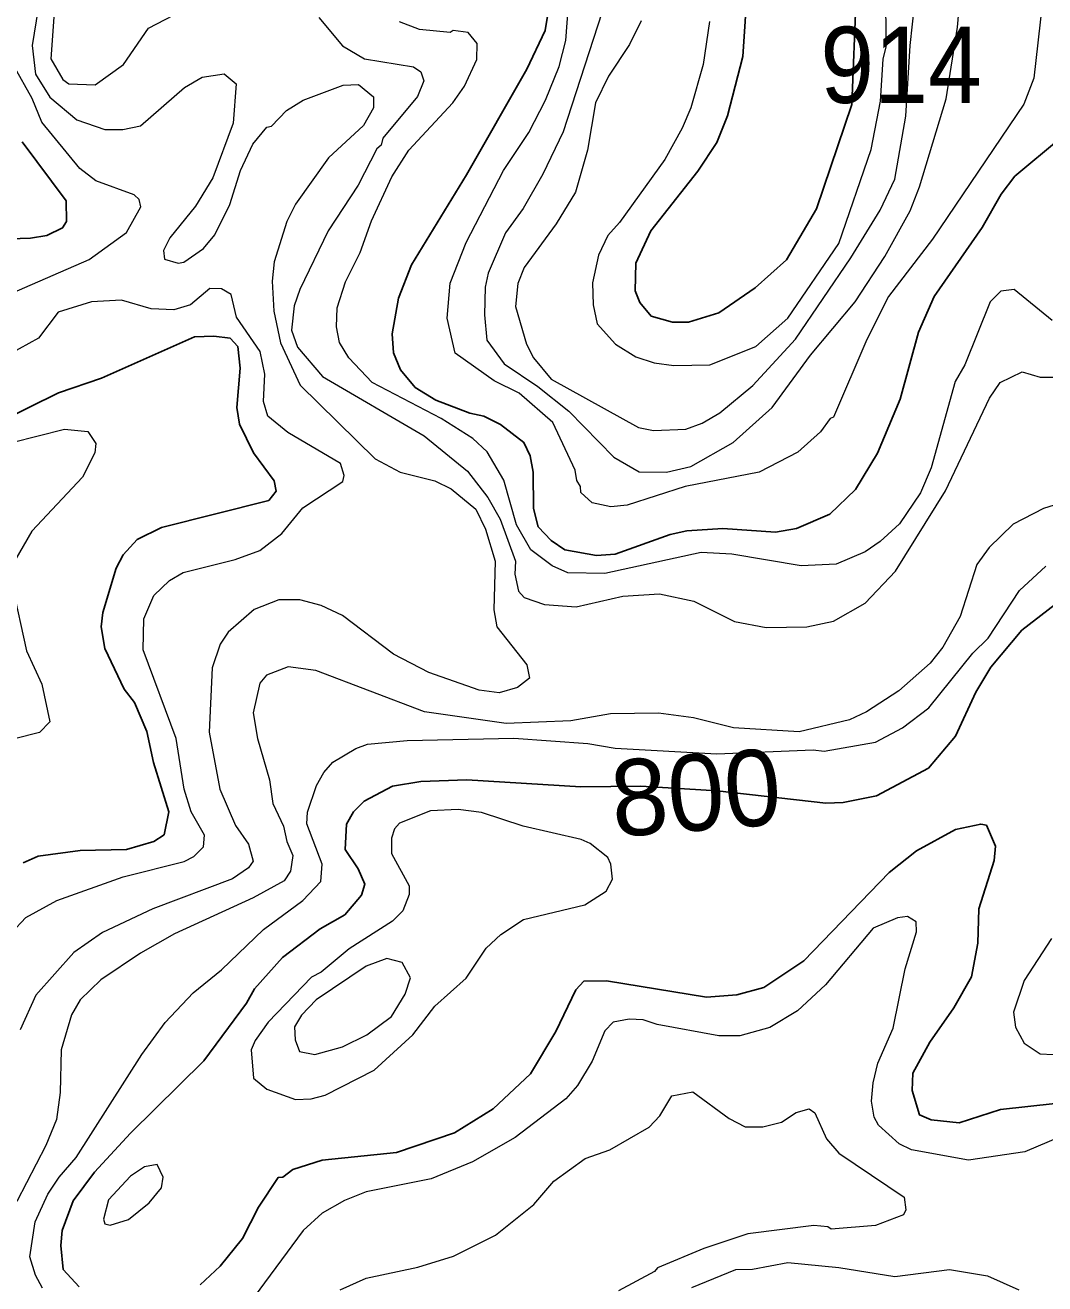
# Model space of a CAD drawing. Extents: x 673.3 to 698.5, y 6984.3 to 7012.3.
# Drawn here: x 678.607 to 679.677, y 6999.255 to 7000.576 of the extents above; entities that cross this region are included whole.
import ezdxf
from ezdxf.enums import TextEntityAlignment as Align

# ---------------------------------------------------------------- set-up
doc = ezdxf.new("R2010")
doc.units = 0
doc.header["$LTSCALE"] = 0.032
doc.layers.add('1', color=7, linetype='Continuous', lineweight=25)
doc.layers.add('2', color=7, linetype='Continuous', lineweight=13)
doc.layers.add('21', color=7, linetype='Continuous')
doc.layers.add('61', color=7, linetype='Continuous')

msp = doc.modelspace()

# ---------------------------------------------------------------- linework, layer by layer
at = {"layer": '1'}
for points in [[(679.3652, 7000.6173), (679.3603, 7000.5432), (679.3443, 7000.4808), (679.3331, 7000.4529), (679.3133, 7000.4229), (679.2639, 7000.3604), (679.248, 7000.3265), (679.2472, 7000.2972), (679.2524, 7000.2851), (679.2642, 7000.2706), (679.2867, 7000.2646), (679.3033, 7000.2646), (679.3352, 7000.2741), (679.3735, 7000.3006), (679.4061, 7000.33), (679.4376, 7000.3832), (679.475, 7000.4929), (679.4793, 7000.6065)], [(679.1591, 7000.6093), (679.1528, 7000.5706), (679.1338, 7000.5298), (679.0704, 7000.419), (679.0125, 7000.3245), (678.999, 7000.2897), (678.9923, 7000.2523), (678.9938, 7000.2324), (679.0011, 7000.2144), (679.0165, 7000.1959), (679.0382, 7000.1827), (679.0737, 7000.1689), (679.0886, 7000.1659), (679.1059, 7000.1572), (679.1306, 7000.1383), (679.1373, 7000.1242), (679.1404, 7000.1069), (679.1405, 7000.0688), (679.1454, 7000.0497), (679.159, 7000.0352), (679.1736, 7000.0254), (679.2069, 7000.0195), (679.2265, 7000.021), (679.2841, 7000.0415), (679.3017, 7000.0455), (679.3395, 7000.0479), (679.3948, 7000.044)], [(678.5359, 7000.3501), (678.6127, 7000.3525), (678.6297, 7000.3553), (678.6462, 7000.3635), (678.6503, 7000.3702), (678.6501, 7000.3916), (678.6038, 7000.4538)], [(679.3948, 7000.044), (679.4166, 7000.0479), (679.4518, 7000.0628), (679.4786, 7000.0889), (679.5016, 7000.1268), (679.5257, 7000.1838), (679.5447, 7000.2539), (679.5611, 7000.2913), (679.6118, 7000.3637), (679.6315, 7000.3986), (679.646, 7000.4175), (679.694, 7000.4574)], [(678.6049, 6999.6971), (678.6207, 6999.7042), (678.6646, 6999.71), (678.7133, 6999.7111), (678.742, 6999.7193), (678.7529, 6999.7266), (678.7577, 6999.7507), (678.7417, 6999.8024), (678.7348, 6999.8349), (678.7218, 6999.8655), (678.7109, 6999.8792), (678.6906, 6999.9219), (678.6869, 6999.9446), (678.6885, 6999.9597), (678.7026, 7000.0063), (678.7097, 7000.0202), (678.7244, 7000.0365), (678.7502, 7000.049), (678.8627, 7000.0773), (678.8706, 7000.087), (678.8684, 7000.098), (678.8466, 7000.1273), (678.8318, 7000.1574), (678.8293, 7000.1749), (678.8326, 7000.2161), (678.8301, 7000.239), (678.8221, 7000.2475), (678.8052, 7000.2499), (678.7846, 7000.2491), (678.6872, 7000.2056), (678.6418, 7000.1904), (678.5812, 7000.1601)], [(679.701, 6999.9781), (679.6533, 6999.9411), (679.6208, 6999.9024), (679.6051, 6999.8763), (679.5837, 6999.83), (679.5553, 6999.7963), (679.5007, 6999.7675), (679.4659, 6999.7605), (679.4476, 6999.7597), (679.3335, 6999.7726), (679.2533, 6999.7775), (679.1902, 6999.7768), (679.0706, 6999.7842), (679.0225, 6999.7824), (678.9925, 6999.7776), (678.9627, 6999.7617), (678.9516, 6999.7507), (678.9443, 6999.7376), (678.9428, 6999.7111), (678.9566, 6999.6909), (678.9637, 6999.6748), (678.9602, 6999.6632), (678.9425, 6999.6426), (678.9165, 6999.6277), (678.877, 6999.5979), (678.8478, 6999.5648), (678.8393, 6999.5498), (678.7944, 6999.4894), (678.7176, 6999.4133), (678.6797, 6999.3723), (678.6574, 6999.3423), (678.6457, 6999.3113), (678.6445, 6999.2955), (678.6469, 6999.2705), (678.6637, 6999.252)], [(678.8118, 6999.2738), (678.835, 6999.3028), (678.852, 6999.3357), (678.8727, 6999.367), (678.8775, 6999.3674), (678.888, 6999.3752), (678.9189, 6999.385), (678.9968, 6999.3932), (679.0577, 6999.4137), (679.0984, 6999.439), (679.1374, 6999.4757), (679.164, 6999.52), (679.1849, 6999.5639), (679.1933, 6999.5729), (679.2173, 6999.5731), (679.3222, 6999.5561), (679.3541, 6999.5586), (679.3825, 6999.5664), (679.4246, 6999.5941), (679.514, 6999.6869), (679.5426, 6999.7096), (679.5838, 6999.732)], [(679.5838, 6999.732), (679.6101, 6999.7377), (679.6161, 6999.7366), (679.6257, 6999.7144), (679.6242, 6999.6994), (679.608, 6999.6489), (679.6071, 6999.6128), (679.6006, 6999.5774), (679.582, 6999.545), (679.5566, 6999.5088), (679.5388, 6999.4762), (679.538, 6999.458), (679.5458, 6999.4328), (679.5582, 6999.4273), (679.5875, 6999.4242), (679.631, 6999.4381), (679.6883, 6999.4445)], [(678.7906, 6999.2541), (678.8118, 6999.2738)]]:
    msp.add_lwpolyline(points, dxfattribs=at)
at = {"layer": '2'}
for points in [[(679.3253, 7000.58), (679.3188, 7000.5349), (679.3057, 7000.4893), (679.2968, 7000.4681), (679.2784, 7000.4353), (679.231, 7000.3691), (679.2185, 7000.3555), (679.2089, 7000.3349), (679.2027, 7000.3056), (679.2031, 7000.2828), (679.2074, 7000.2628), (679.2268, 7000.2412), (679.2479, 7000.2279), (679.2674, 7000.2218), (679.2879, 7000.219), (679.3258, 7000.2198), (679.374, 7000.2389), (679.4075, 7000.2687), (679.4611, 7000.3471), (679.495, 7000.4457), (679.5049, 7000.4963), (679.5078, 7000.5403), (679.511, 7000.5533), (679.5101, 7000.6734)], [(679.2122, 7000.589), (679.1718, 7000.4642), (679.1504, 7000.4196), (679.1298, 7000.3836), (679.1113, 7000.3583), (679.093, 7000.3158), (679.09, 7000.301), (679.0891, 7000.2723), (679.0915, 7000.2455), (679.11, 7000.2208), (679.1451, 7000.1971), (679.1777, 7000.1711), (679.225, 7000.1227), (679.2515, 7000.1073), (679.2801, 7000.1069), (679.3058, 7000.1131), (679.3503, 7000.1382), (679.3913, 7000.175), (679.4313, 7000.2297), (679.4783, 7000.2858), (679.5094, 7000.3333), (679.5359, 7000.3813), (679.546, 7000.4063), (679.574, 7000.4988), (679.5859, 7000.5741), (679.5923, 7000.6497)], [(679.6746, 7000.5979), (679.6658, 7000.5206), (679.6554, 7000.4932), (679.5594, 7000.3514), (679.5133, 7000.2912), (679.4905, 7000.2464), (679.4557, 7000.1647), (679.4521, 7000.1633), (679.4421, 7000.1492), (679.4182, 7000.128), (679.3774, 7000.1071), (679.2999, 7000.0919), (679.2388, 7000.0724), (679.2217, 7000.0708), (679.2022, 7000.0747), (679.1902, 7000.0857), (679.19, 7000.092), (679.186, 7000.0982), (679.1843, 7000.1092), (679.161, 7000.1593), (679.1256, 7000.1898), (679.0995, 7000.2028), (679.0585, 7000.2319), (679.0501, 7000.2688), (679.0533, 7000.3053), (679.0699, 7000.3482), (679.1092, 7000.4237), (679.1356, 7000.4633), (679.1533, 7000.4973), (679.1677, 7000.5327), (679.1747, 7000.56), (679.1787, 7000.6161)], [(679.5362, 7000.5548), (679.5435, 7000.6223)], [(678.6226, 7000.607), (678.6144, 7000.5549), (678.6177, 7000.5247), (678.6328, 7000.5004), (678.6611, 7000.4767), (678.6906, 7000.4666), (678.7096, 7000.4666), (678.728, 7000.4706), (678.7743, 7000.5107), (678.7929, 7000.5216), (678.816, 7000.5251), (678.8283, 7000.5146), (678.8253, 7000.4734), (678.804, 7000.4158), (678.7858, 7000.3861), (678.7587, 7000.3528), (678.7523, 7000.3395), (678.7532, 7000.3304), (678.7675, 7000.3265), (678.7734, 7000.3275), (678.7941, 7000.3419), (678.8062, 7000.356), (678.8219, 7000.388), (678.833, 7000.4237), (678.8461, 7000.4513), (678.8605, 7000.469), (678.8654, 7000.4701), (678.8812, 7000.4867), (678.8988, 7000.4975), (678.9408, 7000.513), (678.957, 7000.5137), (678.9726, 7000.5009), (678.9725, 7000.4894), (678.962, 7000.4707), (678.9255, 7000.437), (678.8909, 7000.3884), (678.8817, 7000.37), (678.8684, 7000.3278), (678.8661, 7000.3076), (678.8681, 7000.2761), (678.8751, 7000.2427), (678.8957, 7000.1984), (678.9745, 7000.1209), (679.0007, 7000.1072), (679.0369, 7000.0981), (679.0541, 7000.0894), (679.0802, 7000.0683), (679.0902, 7000.0473), (679.1005, 7000.0137), (679.0989, 6999.9627), (679.1023, 6999.9449), (679.1338, 6999.9047), (679.1363, 6999.891), (679.1238, 6999.881), (679.1046, 6999.8753), (679.0836, 6999.8781), (679.0308, 6999.8967), (678.9937, 6999.9162), (678.9401, 6999.9567), (678.9176, 6999.9672), (678.8952, 6999.9729), (678.8733, 6999.973), (678.8473, 6999.9628), (678.8199, 6999.9391), (678.8115, 6999.9267), (678.8034, 6999.9017), (678.8001, 6999.8343), (678.8112, 6999.7744), (678.8279, 6999.7363), (678.8415, 6999.7165), (678.8464, 6999.6989), (678.8413, 6999.692), (678.8247, 6999.6803), (678.7411, 6999.6487), (678.6883, 6999.624), (678.6581, 6999.603), (678.6181, 6999.5583), (678.6017, 6999.5217)], [(678.6372, 7000.5846), (678.634, 7000.5407), (678.6466, 7000.5191), (678.6528, 7000.5144), (678.6806, 7000.5134), (678.7103, 7000.5347), (678.7363, 7000.5729), (678.7884, 7000.5999)], [(678.9151, 7000.5843), (678.9401, 7000.5545), (678.9633, 7000.5408), (679.0147, 7000.5325), (679.0224, 7000.5273), (679.0255, 7000.5176), (679.0187, 7000.5013), (678.9825, 7000.4576), (678.9806, 7000.4501), (678.976, 7000.4462), (678.9566, 7000.4082)], [(678.9345, 7000.2795), (678.9432, 7000.3066), (678.9587, 7000.3377), (678.9704, 7000.3707), (678.992, 7000.4171), (679.0097, 7000.445), (679.0561, 7000.4946), (679.0681, 7000.512), (679.081, 7000.5399), (679.0814, 7000.5568), (679.0722, 7000.5684), (679.0564, 7000.5706), (679.053, 7000.5684), (679.021, 7000.5717), (678.9999, 7000.5796)], [(679.2536, 7000.5805), (679.2413, 7000.5559), (679.2193, 7000.5225), (679.2058, 7000.4945), (679.1973, 7000.4449), (679.1848, 7000.4007), (679.1644, 7000.3677), (679.1308, 7000.3219), (679.1241, 7000.305), (679.1218, 7000.2808), (679.1332, 7000.2414), (679.1406, 7000.2269), (679.159, 7000.2046), (679.251, 7000.154), (679.2666, 7000.1506), (679.3004, 7000.1522), (679.3178, 7000.1586), (679.3362, 7000.1694), (679.371, 7000.198), (679.4157, 7000.2466), (679.4737, 7000.332), (679.5046, 7000.3821), (679.5199, 7000.4144), (679.5316, 7000.4806), (679.5362, 7000.5548)], [(678.5684, 7000.2844), (678.674, 7000.3303), (678.7133, 7000.3587), (678.7285, 7000.3855), (678.7266, 7000.3932), (678.7215, 7000.3981), (678.6812, 7000.4128), (678.6643, 7000.4256), (678.6246, 7000.4744), (678.6143, 7000.4991), (678.5949, 7000.5334)], [(678.9566, 7000.4082), (678.9251, 7000.3602), (678.8953, 7000.2986), (678.8894, 7000.2816), (678.8864, 7000.2562), (678.893, 7000.2383), (678.919, 7000.2073), (679.0259, 7000.1452), (679.0714, 7000.108), (679.0926, 7000.0803), (679.1056, 7000.0578), (679.1216, 7000.0135), (679.121, 6999.9999), (679.125, 6999.9823), (679.1309, 6999.9755), (679.1522, 6999.9681), (679.1854, 6999.9657), (679.2343, 6999.9769), (679.273, 6999.9795), (679.3088, 6999.9718), (679.3517, 6999.9504), (679.3848, 6999.9442), (679.4277, 6999.9446), (679.4557, 6999.9506), (679.4889, 6999.9697), (679.5207, 7000.0032), (679.573, 7000.0873), (679.6192, 7000.1846), (679.6304, 7000.2013), (679.6535, 7000.2124), (679.6724, 7000.2066), (679.7091, 7000.2068)], [(678.5925, 6999.6235), (678.6076, 6999.6397), (678.6402, 6999.6577), (678.7099, 6999.6823), (678.774, 6999.6986), (678.7842, 6999.7036), (678.7942, 6999.7138), (678.7951, 6999.726), (678.7811, 6999.7506), (678.774, 6999.7744), (678.7655, 6999.8275), (678.731, 6999.9205), (678.7316, 6999.9532), (678.7421, 6999.9776), (678.7585, 6999.9932), (678.773, 7000.0019), (678.8274, 7000.0153), (678.8532, 7000.0249), (678.8764, 7000.0428), (678.8986, 7000.0697), (678.9405, 7000.0973), (678.942, 7000.1035), (678.9379, 7000.116), (678.8826, 7000.1485), (678.8617, 7000.1658), (678.8571, 7000.1812), (678.8586, 7000.2098), (678.8537, 7000.2336), (678.8289, 7000.2698), (678.8231, 7000.2933), (678.8131, 7000.2995), (678.8009, 7000.2998), (678.7805, 7000.2825), (678.7632, 7000.2775), (678.7392, 7000.2785), (678.708, 7000.2874), (678.6766, 7000.2858), (678.6415, 7000.2751), (678.6209, 7000.2475)], [(679.6853, 7000.2661), (679.6452, 7000.2986), (679.6312, 7000.2968), (679.62, 7000.2857), (679.5935, 7000.2196), (679.5832, 7000.2022), (679.5582, 7000.1116), (679.5468, 7000.0853), (679.5247, 7000.0527), (679.5047, 7000.0343), (679.4888, 7000.0234), (679.4585, 7000.0105), (679.4216, 7000.0089), (679.3487, 7000.0211), (679.3168, 7000.0227), (679.2154, 7000.0008), (679.1766, 7000.0015), (679.1601, 7000.0088), (679.138, 7000.0254), (679.1227, 7000.0518), (679.1094, 7000.0987), (679.092, 7000.1282), (679.0769, 7000.1424), (679.0438, 7000.1634), (678.9711, 7000.201), (678.9467, 7000.227), (678.937, 7000.2432), (678.9337, 7000.2595), (678.9345, 7000.2795)], [(678.6209, 7000.2475), (678.5906, 7000.2309)], [(678.593, 7000.138), (678.6483, 7000.1521), (678.6727, 7000.1497), (678.681, 7000.1372), (678.6801, 7000.1272), (678.6672, 7000.1019), (678.6138, 7000.0452), (678.5957, 7000.0138)], [(679.6929, 7000.0741), (679.6761, 7000.069), (679.6442, 7000.0524), (679.6189, 7000.0281), (679.6061, 7000.0103), (679.5886, 6999.9557), (679.5702, 6999.9234), (679.557, 6999.9067), (679.524, 6999.8775), (679.4901, 6999.8554), (679.4723, 6999.847), (679.4196, 6999.8346), (679.3506, 6999.8386), (679.3085, 6999.8492), (679.2717, 6999.8542), (679.2213, 6999.8533), (679.1798, 6999.846), (679.1121, 6999.8434), (679.0262, 6999.8554), (678.9122, 6999.899), (678.8831, 6999.9029), (678.8604, 6999.894), (678.8533, 6999.8855), (678.8464, 6999.8546), (678.851, 6999.8275), (678.8635, 6999.7841), (678.8669, 6999.7594), (678.8781, 6999.7355), (678.8816, 6999.7193), (678.888, 6999.7048), (678.8856, 6999.6883), (678.8788, 6999.6782), (678.8462, 6999.6602), (678.7637, 6999.6226), (678.7282, 6999.6023), (678.6865, 6999.5743), (678.6647, 6999.5534), (678.6557, 6999.5375), (678.6446, 6999.501), (678.6436, 6999.4561), (678.6397, 6999.4277), (678.6286, 6999.4004), (678.5983, 6999.3417)], [(678.625, 6999.2506), (678.6178, 6999.2643), (678.612, 6999.2838), (678.6176, 6999.3204), (678.6308, 6999.3495), (678.6425, 6999.3673), (678.6604, 6999.3878), (678.7294, 6999.4961), (678.7538, 6999.5295), (678.7832, 6999.5605), (678.8132, 6999.5847), (678.8572, 6999.6271), (678.8986, 6999.6577), (678.9172, 6999.6776), (678.9189, 6999.6958), (678.9028, 6999.7379), (678.9034, 6999.7504), (678.9127, 6999.7783), (678.9204, 6999.792), (678.9301, 6999.8026), (678.9542, 6999.8171), (678.9665, 6999.8216), (679.0079, 6999.8256), (679.1199, 6999.828), (679.1975, 6999.8223), (679.2262, 6999.8175), (679.333, 6999.8113), (679.4343, 6999.8158), (679.4458, 6999.8143), (679.4998, 6999.8238), (679.5281, 6999.8386), (679.5556, 6999.8596), (679.6018, 6999.9171), (679.618, 6999.9328), (679.651, 6999.9828), (679.6784, 7000.0084)], [(678.5932, 6999.9882), (678.6084, 6999.9194), (678.6246, 6999.8845), (678.6329, 6999.845), (678.622, 6999.834), (678.5429, 6999.8138)], [(679.6937, 6999.4095), (679.6565, 6999.3939), (679.5974, 6999.3851), (679.5374, 6999.3958), (679.5246, 6999.4023), (679.5027, 6999.4219), (679.4984, 6999.4302), (679.4955, 6999.4469), (679.4971, 6999.4663), (679.5022, 6999.487), (679.5183, 6999.5235), (679.5307, 6999.586), (679.5427, 6999.6245), (679.5425, 6999.6351), (679.5332, 6999.6406), (679.5228, 6999.6393), (679.4973, 6999.6286), (679.4473, 6999.5691), (679.4177, 6999.5419), (679.3886, 6999.5242), (679.3574, 6999.5154), (679.3351, 6999.5154), (679.2706, 6999.5276), (679.2559, 6999.5324), (679.2409, 6999.5332), (679.2244, 6999.5299), (679.2156, 6999.5208), (679.2021, 6999.4888), (679.1868, 6999.4633), (679.1747, 6999.4496), (679.1214, 6999.4089)], [(679.6843, 6999.6177), (679.6556, 6999.5735), (679.6446, 6999.5405), (679.6468, 6999.5245), (679.6556, 6999.5077), (679.6725, 6999.4966), (679.6863, 6999.4959)], [(678.9375, 6999.2489), (678.9648, 6999.2612), (679.0193, 6999.2728), (679.0568, 6999.2844), (679.1009, 6999.3065), (679.1411, 6999.3385), (679.1619, 6999.3632), (679.1948, 6999.3869), (679.2209, 6999.3959), (679.2621, 6999.4197), (679.2734, 6999.4317), (679.2857, 6999.4527), (679.3079, 6999.4567), (679.3462, 6999.4287), (679.363, 6999.4199), (679.3813, 6999.42), (679.4009, 6999.425), (679.4163, 6999.435), (679.4301, 6999.4388), (679.4361, 6999.4346), (679.4484, 6999.4076), (679.4613, 6999.3924), (679.5297, 6999.3463), (679.5314, 6999.3331), (679.5292, 6999.3276), (679.4995, 6999.3165), (679.453, 6999.3125), (679.4496, 6999.315), (679.4351, 6999.3166), (679.3658, 6999.3078), (679.3196, 6999.2922), (679.2708, 6999.2722), (679.2677, 6999.2683), (679.2298, 6999.2481)], [(679.1214, 6999.4089), (679.0767, 6999.3834), (679.0333, 6999.3655), (678.965, 6999.352), (678.9422, 6999.3429), (678.9188, 6999.3293), (678.8988, 6999.3111), (678.8415, 6999.2335)], [(679.3067, 6999.2514), (679.353, 6999.2702), (679.3704, 6999.2706), (679.4076, 6999.2776), (679.4613, 6999.2726), (679.52, 6999.2629), (679.5773, 6999.2702), (679.6174, 6999.2637), (679.6503, 6999.249)]]:
    msp.add_lwpolyline(points, dxfattribs=at)
for points in [[(678.9733, 6999.4794), (679.014, 6999.5167), (679.0372, 6999.5465), (679.07, 6999.576), (679.0909, 6999.6075), (679.1062, 6999.622), (679.1303, 6999.6375), (679.1945, 6999.6531), (679.2168, 6999.6674), (679.2235, 6999.6799), (679.2219, 6999.6958), (679.2186, 6999.7026), (679.2002, 6999.7172), (679.1907, 6999.7214), (679.1297, 6999.7354), (679.0861, 6999.7499), (679.0616, 6999.7532), (679.0325, 6999.7517), (678.9998, 6999.7386), (678.9947, 6999.7327), (678.9915, 6999.7231), (678.9915, 6999.7069), (679.01, 6999.6728), (679.0101, 6999.6637), (679.0036, 6999.6466), (678.9927, 6999.6357), (678.9471, 6999.6069), (678.9176, 6999.5824), (678.9075, 6999.5772), (678.8619, 6999.53), (678.8483, 6999.5107), (678.8441, 6999.5007), (678.8466, 6999.4712), (678.8606, 6999.4595), (678.8907, 6999.4486), (678.9072, 6999.4493), (678.9219, 6999.4534)], [(678.9402, 6999.5041), (678.9657, 6999.5166), (678.9915, 6999.5358), (679.0059, 6999.5591), (679.0115, 6999.5763), (679.0029, 6999.5925), (678.9868, 6999.5967), (678.9648, 6999.5888), (678.9124, 6999.5534), (678.8971, 6999.5372), (678.8896, 6999.525), (678.8903, 6999.5114), (678.8948, 6999.499), (678.9112, 6999.4959)], [(678.7155, 6999.3229), (678.7373, 6999.3403), (678.75, 6999.356), (678.7518, 6999.3671), (678.7456, 6999.3806), (678.7321, 6999.3779), (678.7176, 6999.3682), (678.6943, 6999.3434), (678.6893, 6999.3232), (678.6905, 6999.3182), (678.6962, 6999.3168)]]:
    msp.add_lwpolyline(points, close=True, dxfattribs=at)

# ---------------------------------------------------------------- texts
at = {"layer": '21', "width": 0.95}
msp.add_text('914', height=0.08, dxfattribs=at).set_placement((679.4417, 7000.4945))
at = {"layer": '61'}
msp.add_text('800', height=0.08, rotation=4.503, dxfattribs=at).set_placement((679.3142, 6999.731), align=Align.CENTER)

doc.saveas('drawing.dxf')
